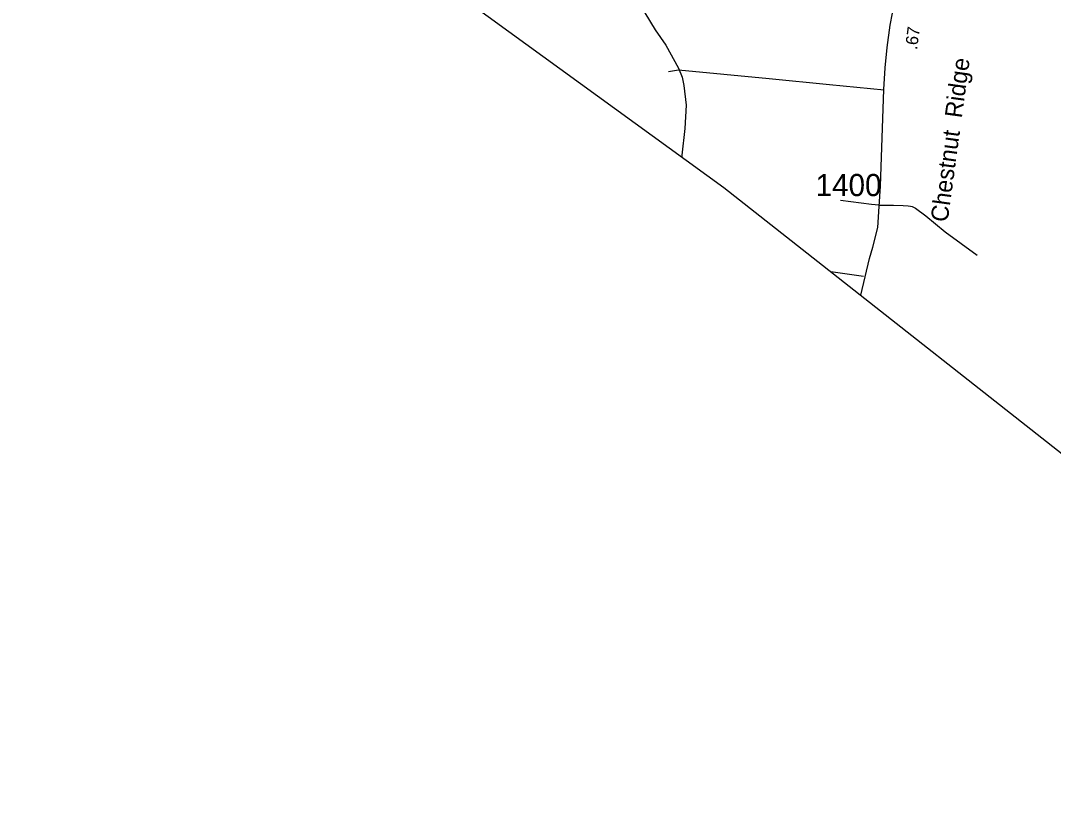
# Model space of a CAD drawing. Extents: x 1268485 to 1426702, y 514839 to 616766.
# Drawn here: x 1297191 to 1304075, y 557393 to 562703 of the extents above; entities that cross this region are included whole.
import ezdxf

# ---------------------------------------------------------------- set-up
doc = ezdxf.new("R2010")
doc.units = 0
for name, color, linetype in [('Old_Level_13', 7, 'Continuous'), ('Old_Level_17', 7, 'Continuous'), ('Old_Level_32', 7, 'Continuous'), ('Old_Level_35', 7, 'Continuous'), ('Old_Level_52', 7, 'Continuous'), ('Old_Level_62', 7, 'Continuous'), ('Old_Level_8', 7, 'Continuous')]:
    doc.layers.add(name, color=color, linetype=linetype)

msp = doc.modelspace()

# ---------------------------------------------------------------- linework, layer by layer
at = {"layer": 'Old_Level_32'}
msp.add_lwpolyline([(1302791.998, 560872.42), (1302850.003, 561116.747), (1302871.16, 561193.369), (1302904.27, 561323.727), (1302914.357, 561464.598), (1302922.425, 561599.6), (1302945.767, 562245.083), (1302953.942, 562388.97), (1302966.813, 562524.699), (1302986.396, 562672.378), (1303003.813, 562753.184), (1303046.324, 562875.814), (1303159.346, 563158.358), (1303215.583, 563321.493), (1303285.538, 563554.189), (1303326.892, 563746.909), (1303419.122, 564374.772)], dxfattribs=at)
at = {"layer": 'Old_Level_35'}
msp.add_line((1302810.613, 560996.869), (1302592.364, 561029.565), dxfattribs=at)
for points in [[(1302947.075, 562239.075), (1302582.8, 562275.01), (1302181, 562314.688), (1301577.224, 562372.923), (1301510.275, 562361.132)], [(1302912.011, 561473.102), (1302862.798, 561476.743), (1302656.208, 561504.168)], [(1302912.011, 561473.102), (1303009.103, 561472.692), (1303072.977, 561470.744), (1303106.4, 561469.001), (1303122.599, 561467.31), (1303133.672, 561464.542), (1303142.797, 561460.082), (1303156.125, 561452.751), (1303225.535, 561401.796), (1303354.103, 561296.45), (1303567.357, 561139.483)]]:
    msp.add_lwpolyline(points, dxfattribs=at)
at = {"layer": 'Old_Level_52'}
msp.add_lwpolyline([(1297191.442, 564993.917), (1301878.471, 561591.516), (1304729.751, 559347.09), (1305660.322, 558675.662), (1306160.753, 558488.283), (1307142.154, 557829.475), (1306860.195, 555870.524), (1306420.072, 553490.623), (1306092.175, 550983.41), (1306104.846, 542672.517), (1306047.612, 533086.61), (1304716.96, 525607.345), (1304265.665, 522554.242)], dxfattribs=at)
at = {"layer": 'Old_Level_62'}
msp.add_lwpolyline([(1301103.964, 563806.852), (1301115.447, 563784.604), (1301168.145, 563463.133), (1301190.188, 563386.648), (1301200.954, 563330.311), (1301211.514, 563264.079), (1301209.873, 563198.052), (1301211.616, 563188.005), (1301225.765, 563103.626), (1301238.376, 563047.339), (1301239.401, 562999.254), (1301248.218, 562955.066), (1301276.618, 562880.324), (1301316.911, 562805.378), (1301351.667, 562754.525), (1301420.975, 562640.823), (1301492.743, 562539.117), (1301575.276, 562387.122), (1301599.883, 562326.529), (1301612.493, 562270.192), (1301627.462, 562139.727), (1301617.825, 561983.887), (1301597.729, 561806.261), (1301597.995, 561795.12)], dxfattribs=at)

# ---------------------------------------------------------------- texts
at = {"layer": 'Old_Level_13'}
msp.add_text('Chestnut  Ridge', height=114.82916, rotation=82.2391639, dxfattribs=at).set_placement((1303369.902, 561356.28))
at = {"layer": 'Old_Level_17'}
msp.add_text('.67', height=82.0208, rotation=82.4462556, dxfattribs=at).set_placement((1303165.994, 562506.158))
at = {"layer": 'Old_Level_8'}
msp.add_text('1400', height=147.6375, dxfattribs=at).set_placement((1302490.362, 561533.531))

doc.saveas('drawing.dxf')
